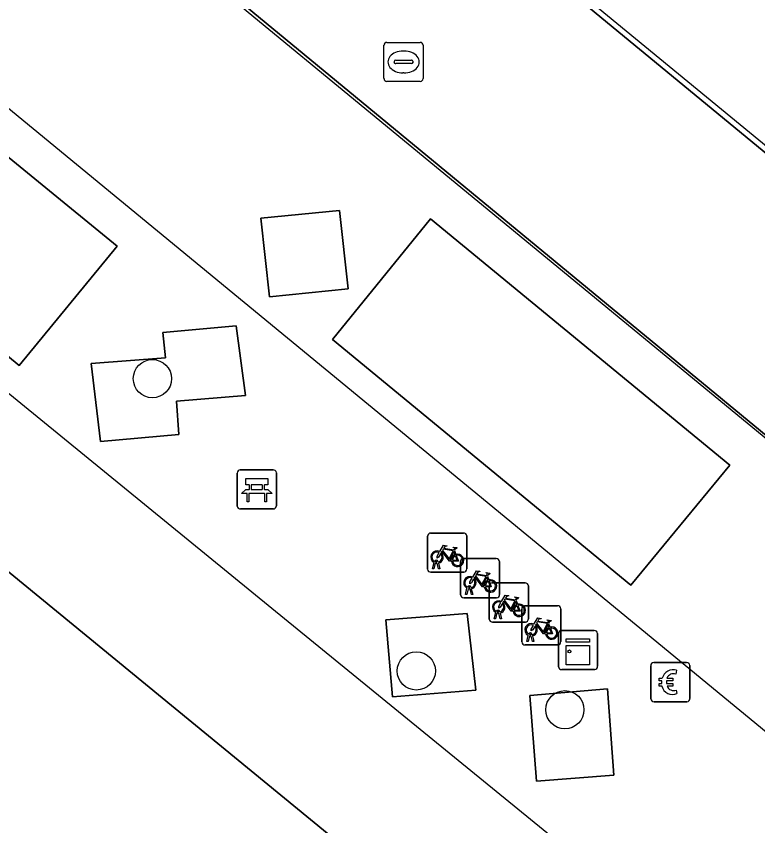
# Model space of a CAD drawing. Extents: x 161772 to 163126, y 383092 to 383917.
# Drawn here: x 162025.03 to 162044.01, y 383205.27 to 383225.98 of the extents above; entities that cross this region are included whole.
import ezdxf

# ---------------------------------------------------------------- set-up
doc = ezdxf.new("R2010")
doc.units = 0
for name, color, linetype in [('IMGEO_Bank', 7, 'Continuous'), ('IMGEO_Betaalautomaat', 7, 'Continuous'), ('IMGEO_Boom', 7, 'Continuous'), ('IMGEO_Erf', 7, 'Continuous'), ('IMGEO_Fietsenrek', 7, 'Continuous'), ('IMGEO_Groenvoorziening', 7, 'Continuous'), ('IMGEO_Kast', 7, 'Continuous'), ('IMGEO_Lijnafwatering', 7, 'Continuous'), ('IMGEO_Pand', 7, 'Continuous'), ('IMGEO_Parkeervlak_gesloten', 7, 'Continuous'), ('IMGEO_Rijbaan_lokaal_open', 7, 'Continuous'), ('IMGEO_Rioolput', 7, 'Continuous')]:
    doc.layers.add(name, color=color, linetype=linetype)

msp = doc.modelspace()

# ---------------------------------------------------------------- linework, layer by layer
at = {"layer": 'IMGEO_Bank'}
for p, q in [((162030.687, 383213.448), (162030.687, 383214.289)), ((162030.687, 383214.289), (162030.687, 383213.448)), ((162030.762, 383214.373), (162031.603, 383214.373)), ((162031.603, 383214.373), (162030.762, 383214.373)), ((162031.687, 383214.298), (162031.687, 383213.457)), ((162031.687, 383213.457), (162031.687, 383214.298)), ((162030.996, 383213.879), (162030.996, 383213.985)), ((162031.04, 383213.985), (162031.04, 383213.879)), ((162031.328, 383213.991), (162031.046, 383213.991)), ((162031.046, 383213.873), (162031.328, 383213.873)), ((162031.334, 383213.879), (162031.334, 383213.985)), ((162031.378, 383213.985), (162031.378, 383213.879)), ((162031.384, 383213.771), (162030.991, 383213.771)), ((162031.612, 383213.373), (162030.771, 383213.373)), ((162030.771, 383213.373), (162031.612, 383213.373))]:
    msp.add_line(p, q, dxfattribs=at)
for points in [[(162030.99, 383213.991), (162030.904, 383213.991), (162030.904, 383214.152), (162031.467, 383214.152), (162031.467, 383213.991), (162031.384, 383213.991)], [(162030.934, 383213.771), (162030.792, 383213.771), (162030.904, 383213.873), (162030.99, 383213.873)], [(162031.384, 383213.873), (162031.467, 383213.873), (162031.579, 383213.771), (162031.44, 383213.771)], [(162030.984, 383213.764), (162030.984, 383213.557), (162030.941, 383213.557), (162030.941, 383213.764)], [(162031.434, 383213.764), (162031.434, 383213.557), (162031.39, 383213.557), (162031.39, 383213.764)]]:
    msp.add_lwpolyline(points, dxfattribs=at)
for centre, radius, start, end in [((162030.765, 383214.295), 0.0779, 92.4484, 184.2845), ((162030.765, 383214.295), 0.0779, 92.4484, 184.2845), ((162031.609, 383214.295), 0.0779, 2.4484, 94.2845), ((162031.609, 383214.295), 0.0779, 2.4484, 94.2845), ((162030.989, 383213.984), 0.00671, 2.8957, 87.1043), ((162030.989, 383213.88), 0.00671, 272.8957, 357.1043), ((162031.046, 383213.984), 0.00671, 92.8957, 177.1043), ((162031.046, 383213.88), 0.00671, 182.8957, 267.1043), ((162031.328, 383213.984), 0.00671, 2.8957, 87.1043), ((162031.328, 383213.88), 0.00671, 272.8957, 357.1043), ((162031.385, 383213.984), 0.00671, 92.8957, 177.1043), ((162031.385, 383213.88), 0.00671, 182.8957, 267.1043), ((162030.934, 383213.764), 0.00671, 2.8957, 87.1043), ((162030.991, 383213.764), 0.00671, 92.8957, 177.1043), ((162031.383, 383213.764), 0.00671, 2.8957, 87.1043), ((162031.44, 383213.764), 0.00671, 92.8957, 177.1043), ((162030.765, 383213.451), 0.0779, 182.4484, 274.2845), ((162030.765, 383213.451), 0.0779, 182.4484, 274.2845), ((162031.609, 383213.451), 0.0779, 272.4484, 4.2845), ((162031.609, 383213.451), 0.0779, 272.4484, 4.2845)]:
    msp.add_arc(centre, radius, start, end, dxfattribs=at)
at = {"layer": 'IMGEO_Betaalautomaat'}
for p, q in [((162041.266, 383208.52), (162041.266, 383209.361)), ((162041.266, 383209.361), (162041.266, 383208.52)), ((162041.341, 383209.444), (162042.182, 383209.444)), ((162042.182, 383209.444), (162041.341, 383209.444)), ((162041.928, 383209.249), (162041.911, 383209.149)), ((162042.265, 383209.37), (162042.265, 383208.529)), ((162042.265, 383208.529), (162042.265, 383209.37)), ((162041.549, 383208.908), (162041.549, 383208.976)), ((162041.67, 383208.976), (162041.67, 383208.908)), ((162041.915, 383208.743), (162041.937, 383208.656)), ((162042.191, 383208.445), (162041.35, 383208.445)), ((162041.35, 383208.445), (162042.191, 383208.445))]:
    msp.add_line(p, q, dxfattribs=at)
for points in [[(162041.549, 383208.976), (162041.48, 383208.976), (162041.48, 383209.045), (162041.559, 383209.045)], [(162041.681, 383209.045), (162041.828, 383209.045), (162041.828, 383208.976), (162041.67, 383208.976)], [(162041.554, 383208.839), (162041.48, 383208.839), (162041.48, 383208.908), (162041.549, 383208.908)], [(162041.67, 383208.908), (162041.828, 383208.908), (162041.828, 383208.839), (162041.684, 383208.839)]]:
    msp.add_lwpolyline(points, dxfattribs=at)
for centre, radius, start, end in [((162041.344, 383209.367), 0.0779, 92.4484, 184.2845), ((162041.344, 383209.367), 0.0779, 92.4484, 184.2845), ((162041.842, 383208.969), 0.293, 73.014, 165.0139), ((162042.188, 383209.367), 0.0779, 2.4484, 94.2845), ((162042.188, 383209.367), 0.0779, 2.4484, 94.2845), ((162041.848, 383208.982), 0.179, 69.3236, 159.5683), ((162041.815, 383208.894), 0.267, 191.8096, 297.0389), ((162041.848, 383208.909), 0.179, 202.7625, 291.8693), ((162041.344, 383208.523), 0.0779, 182.4484, 274.2845), ((162041.344, 383208.523), 0.0779, 182.4484, 274.2845), ((162042.188, 383208.523), 0.0779, 272.4484, 4.2845), ((162042.188, 383208.523), 0.0779, 272.4484, 4.2845)]:
    msp.add_arc(centre, radius, start, end, dxfattribs=at)
at = {"layer": 'IMGEO_Boom'}
for centre in [(162028.516, 383216.706), (162035.268, 383209.232), (162039.069, 383208.238)]:
    msp.add_circle(centre, 0.489, dxfattribs=at)
at = {"layer": 'IMGEO_Erf'}
msp.add_lwpolyline([(162022.469, 383240.368), (162068.652, 383202.355)], dxfattribs=at)
at = {"layer": 'IMGEO_Fietsenrek'}
for p, q in [((162035.557, 383211.833), (162035.557, 383212.674)), ((162035.557, 383212.674), (162035.557, 383211.833)), ((162035.632, 383212.758), (162036.473, 383212.758)), ((162036.473, 383212.758), (162035.632, 383212.758)), ((162036.557, 383212.683), (162036.557, 383211.842)), ((162036.557, 383211.842), (162036.557, 383212.683)), ((162036.244, 383212.307), (162036.28, 383212.212)), ((162035.684, 383211.842), (162035.723, 383212.002)), ((162035.753, 383211.99), (162035.718, 383211.842)), ((162035.795, 383212.014), (162035.794, 383212.018)), ((162035.836, 383211.842), (162035.802, 383211.984)), ((162035.826, 383212.025), (162035.827, 383212.018)), ((162035.834, 383211.988), (162035.869, 383211.842)), ((162036.398, 383211.178), (162036.398, 383212.019)), ((162036.398, 383212.019), (162036.398, 383211.178)), ((162036.473, 383212.103), (162037.314, 383212.103)), ((162037.314, 383212.103), (162036.473, 383212.103)), ((162037.398, 383212.028), (162037.398, 383211.187)), ((162037.398, 383211.187), (162037.398, 383212.028)), ((162036.482, 383211.758), (162035.641, 383211.758)), ((162035.641, 383211.758), (162036.482, 383211.758)), ((162035.718, 383211.842), (162035.684, 383211.842)), ((162035.869, 383211.842), (162035.836, 383211.842)), ((162037.085, 383211.652), (162037.121, 383211.557)), ((162036.525, 383211.187), (162036.564, 383211.347)), ((162036.594, 383211.335), (162036.559, 383211.187)), ((162036.636, 383211.359), (162036.635, 383211.363)), ((162036.677, 383211.187), (162036.643, 383211.329)), ((162036.667, 383211.37), (162036.668, 383211.363)), ((162036.675, 383211.333), (162036.71, 383211.187)), ((162037.135, 383210.556), (162037.135, 383211.397)), ((162037.135, 383211.397), (162037.135, 383210.556)), ((162037.21, 383211.481), (162038.051, 383211.481)), ((162038.051, 383211.481), (162037.21, 383211.481)), ((162038.135, 383211.406), (162038.135, 383210.565)), ((162038.135, 383210.565), (162038.135, 383211.406)), ((162036.559, 383211.187), (162036.525, 383211.187)), ((162036.71, 383211.187), (162036.677, 383211.187)), ((162037.323, 383211.103), (162036.482, 383211.103)), ((162036.482, 383211.103), (162037.323, 383211.103)), ((162037.822, 383211.03), (162037.858, 383210.935)), ((162037.262, 383210.565), (162037.301, 383210.725)), ((162037.331, 383210.713), (162037.296, 383210.565)), ((162037.373, 383210.737), (162037.372, 383210.741)), ((162037.414, 383210.565), (162037.38, 383210.707)), ((162037.404, 383210.748), (162037.405, 383210.741)), ((162037.412, 383210.711), (162037.447, 383210.565)), ((162037.965, 383209.972), (162037.965, 383210.813)), ((162037.965, 383210.813), (162037.965, 383209.972)), ((162038.04, 383210.897), (162038.881, 383210.897)), ((162038.881, 383210.897), (162038.04, 383210.897)), ((162038.965, 383210.822), (162038.965, 383209.981)), ((162038.965, 383209.981), (162038.965, 383210.822)), ((162037.296, 383210.565), (162037.262, 383210.565)), ((162037.447, 383210.565), (162037.414, 383210.565)), ((162038.06, 383210.481), (162037.219, 383210.481)), ((162037.219, 383210.481), (162038.06, 383210.481)), ((162038.652, 383210.446), (162038.688, 383210.351)), ((162038.092, 383209.981), (162038.131, 383210.141)), ((162038.161, 383210.129), (162038.126, 383209.981)), ((162038.203, 383210.153), (162038.202, 383210.157)), ((162038.244, 383209.981), (162038.21, 383210.123)), ((162038.234, 383210.164), (162038.235, 383210.157)), ((162038.242, 383210.127), (162038.277, 383209.981)), ((162038.89, 383209.897), (162038.049, 383209.897)), ((162038.049, 383209.897), (162038.89, 383209.897)), ((162038.126, 383209.981), (162038.092, 383209.981)), ((162038.277, 383209.981), (162038.244, 383209.981))]:
    msp.add_line(p, q, dxfattribs=at)
for points in [[(162035.87, 383212.284), (162035.965, 383212.448), (162036.051, 383212.434), (162036.053, 383212.425), (162035.997, 383212.414), (162035.97, 383212.369), (162036.226, 383212.328)], [(162036.226, 383212.328), (162036.251, 383212.377), (162036.245, 383212.381), (162036.222, 383212.385), (162036.21, 383212.392), (162036.209, 383212.395), (162036.211, 383212.4), (162036.306, 383212.385), (162036.308, 383212.375), (162036.298, 383212.362), (162036.286, 383212.356), (162036.272, 383212.362), (162036.244, 383212.307)], [(162035.891, 383212.232), (162035.839, 383212.142), (162035.799, 383212.117), (162035.8, 383212.164), (162035.855, 383212.258)], [(162036.166, 383212.04), (162036.116, 383212.04), (162035.925, 383212.291), (162035.906, 383212.259)], [(162036.213, 383212.303), (162035.956, 383212.344), (162035.939, 383212.315), (162036.106, 383212.095), (162036.213, 383212.303)], [(162036.261, 383212.205), (162036.231, 383212.282), (162036.122, 383212.064), (162036.165, 383212.064)], [(162036.195, 383212.064), (162036.315, 383212.063), (162036.271, 383212.177)], [(162036.291, 383212.184), (162036.346, 383212.039), (162036.196, 383212.039)], [(162036.711, 383211.629), (162036.806, 383211.793), (162036.892, 383211.779), (162036.894, 383211.77), (162036.838, 383211.759), (162036.811, 383211.714), (162037.067, 383211.673)], [(162037.067, 383211.673), (162037.092, 383211.722), (162037.086, 383211.726), (162037.063, 383211.73), (162037.051, 383211.737), (162037.05, 383211.74), (162037.052, 383211.745), (162037.147, 383211.73), (162037.149, 383211.72), (162037.139, 383211.707), (162037.127, 383211.701), (162037.113, 383211.707), (162037.085, 383211.652)], [(162036.732, 383211.577), (162036.68, 383211.487), (162036.64, 383211.462), (162036.641, 383211.509), (162036.696, 383211.603)], [(162037.007, 383211.385), (162036.957, 383211.385), (162036.766, 383211.636), (162036.747, 383211.604)], [(162037.054, 383211.648), (162036.797, 383211.689), (162036.78, 383211.66), (162036.947, 383211.44), (162037.054, 383211.648)], [(162037.102, 383211.55), (162037.072, 383211.627), (162036.963, 383211.409), (162037.006, 383211.409)], [(162037.036, 383211.409), (162037.156, 383211.408), (162037.112, 383211.522)], [(162037.132, 383211.529), (162037.187, 383211.384), (162037.037, 383211.384)], [(162037.448, 383211.007), (162037.543, 383211.171), (162037.629, 383211.157), (162037.631, 383211.148), (162037.575, 383211.137), (162037.548, 383211.092), (162037.804, 383211.051)], [(162037.804, 383211.051), (162037.829, 383211.1), (162037.823, 383211.104), (162037.8, 383211.108), (162037.788, 383211.115), (162037.787, 383211.118), (162037.789, 383211.123), (162037.884, 383211.108), (162037.886, 383211.098), (162037.876, 383211.085), (162037.864, 383211.079), (162037.85, 383211.085), (162037.822, 383211.03)], [(162037.469, 383210.955), (162037.417, 383210.865), (162037.377, 383210.84), (162037.378, 383210.887), (162037.433, 383210.981)], [(162037.744, 383210.763), (162037.694, 383210.763), (162037.503, 383211.014), (162037.484, 383210.982)], [(162037.791, 383211.026), (162037.534, 383211.067), (162037.517, 383211.038), (162037.684, 383210.818), (162037.791, 383211.026)], [(162037.839, 383210.928), (162037.809, 383211.005), (162037.7, 383210.787), (162037.743, 383210.787)], [(162037.773, 383210.787), (162037.893, 383210.786), (162037.849, 383210.9)], [(162037.869, 383210.907), (162037.924, 383210.762), (162037.774, 383210.762)], [(162038.278, 383210.423), (162038.373, 383210.587), (162038.459, 383210.573), (162038.461, 383210.564), (162038.405, 383210.553), (162038.378, 383210.508), (162038.634, 383210.467)], [(162038.634, 383210.467), (162038.659, 383210.516), (162038.653, 383210.52), (162038.63, 383210.524), (162038.618, 383210.531), (162038.617, 383210.534), (162038.619, 383210.539), (162038.714, 383210.524), (162038.716, 383210.514), (162038.706, 383210.501), (162038.694, 383210.495), (162038.68, 383210.501), (162038.652, 383210.446)], [(162038.299, 383210.371), (162038.247, 383210.281), (162038.207, 383210.256), (162038.208, 383210.303), (162038.263, 383210.397)], [(162038.574, 383210.179), (162038.524, 383210.179), (162038.333, 383210.43), (162038.314, 383210.398)], [(162038.621, 383210.442), (162038.364, 383210.483), (162038.347, 383210.454), (162038.514, 383210.234), (162038.621, 383210.442)], [(162038.669, 383210.344), (162038.639, 383210.421), (162038.53, 383210.203), (162038.573, 383210.203)], [(162038.603, 383210.203), (162038.723, 383210.202), (162038.679, 383210.316)], [(162038.699, 383210.323), (162038.754, 383210.178), (162038.604, 383210.178)]]:
    msp.add_lwpolyline(points, dxfattribs=at)
for centre, radius, start, end in [((162035.635, 383212.68), 0.0779, 92.4484, 184.2845), ((162035.635, 383212.68), 0.0779, 92.4484, 184.2845), ((162036.479, 383212.68), 0.0779, 2.4484, 94.2845), ((162036.479, 383212.68), 0.0779, 2.4484, 94.2845), ((162035.797, 383212.143), 0.159, 62.6766, 242.1369), ((162035.797, 383212.143), 0.129, 63.3192, 238.903), ((162035.797, 383212.143), 0.129, 283.6043, 43.4302), ((162035.797, 383212.143), 0.159, 283.5766, 46.6042), ((162036.324, 383212.059), 0.159, 113.3408, 178.3217), ((162036.324, 383212.059), 0.159, 187.0065, 105.7708), ((162036.324, 383212.059), 0.129, 113.923, 177.9556), ((162036.324, 383212.059), 0.129, 188.6715, 104.5883), ((162035.777, 383212.014), 0.0499, 12.8025, 158.6934), ((162035.797, 383212.143), 0.159, 253.9967, 271.7867), ((162035.777, 383212.014), 0.0174, 12.8025, 163.4502), ((162035.797, 383212.143), 0.129, 253.415, 269.0204), ((162036.476, 383212.025), 0.0779, 92.4484, 184.2845), ((162036.476, 383212.025), 0.0779, 92.4484, 184.2845), ((162037.32, 383212.025), 0.0779, 2.4484, 94.2845), ((162037.32, 383212.025), 0.0779, 2.4484, 94.2845), ((162035.635, 383211.836), 0.0779, 182.4484, 274.2845), ((162035.635, 383211.836), 0.0779, 182.4484, 274.2845), ((162036.479, 383211.836), 0.0779, 272.4484, 4.2845), ((162036.479, 383211.836), 0.0779, 272.4484, 4.2845), ((162036.638, 383211.488), 0.159, 62.6766, 242.1369), ((162036.638, 383211.488), 0.129, 63.3192, 238.903), ((162036.638, 383211.488), 0.129, 283.6043, 43.4302), ((162036.638, 383211.488), 0.159, 283.5766, 46.6042), ((162037.165, 383211.404), 0.159, 113.3408, 178.3217), ((162037.165, 383211.404), 0.159, 187.0065, 105.7708), ((162037.165, 383211.404), 0.129, 113.923, 177.9556), ((162037.165, 383211.404), 0.129, 188.6715, 104.5883), ((162036.618, 383211.359), 0.0499, 12.8025, 158.6934), ((162036.638, 383211.488), 0.159, 253.9967, 271.7867), ((162036.618, 383211.359), 0.0174, 12.8025, 163.4502), ((162036.638, 383211.488), 0.129, 253.415, 269.0204), ((162037.213, 383211.403), 0.0779, 92.4484, 184.2845), ((162037.213, 383211.403), 0.0779, 92.4484, 184.2845), ((162038.057, 383211.403), 0.0779, 2.4484, 94.2845), ((162038.057, 383211.403), 0.0779, 2.4484, 94.2845), ((162036.476, 383211.181), 0.0779, 182.4484, 274.2845), ((162036.476, 383211.181), 0.0779, 182.4484, 274.2845), ((162037.32, 383211.181), 0.0779, 272.4484, 4.2845), ((162037.32, 383211.181), 0.0779, 272.4484, 4.2845), ((162037.375, 383210.866), 0.159, 62.6766, 242.1369), ((162037.375, 383210.866), 0.129, 63.3192, 238.903), ((162037.375, 383210.866), 0.129, 283.6043, 43.4302), ((162037.375, 383210.866), 0.159, 283.5766, 46.6042), ((162037.902, 383210.782), 0.159, 113.3408, 178.3217), ((162037.902, 383210.782), 0.159, 187.0065, 105.7708), ((162037.902, 383210.782), 0.129, 113.923, 177.9556), ((162037.902, 383210.782), 0.129, 188.6715, 104.5883), ((162037.355, 383210.737), 0.0499, 12.8025, 158.6934), ((162037.375, 383210.866), 0.159, 253.9967, 271.7867), ((162037.355, 383210.737), 0.0174, 12.8025, 163.4502), ((162037.375, 383210.866), 0.129, 253.415, 269.0204), ((162038.043, 383210.819), 0.0779, 92.4484, 184.2845), ((162038.043, 383210.819), 0.0779, 92.4484, 184.2845), ((162038.887, 383210.819), 0.0779, 2.4484, 94.2845), ((162038.887, 383210.819), 0.0779, 2.4484, 94.2845), ((162037.213, 383210.559), 0.0779, 182.4484, 274.2845), ((162037.213, 383210.559), 0.0779, 182.4484, 274.2845), ((162038.057, 383210.559), 0.0779, 272.4484, 4.2845), ((162038.057, 383210.559), 0.0779, 272.4484, 4.2845), ((162038.205, 383210.282), 0.159, 62.6766, 242.1369), ((162038.205, 383210.282), 0.129, 63.3192, 238.903), ((162038.205, 383210.282), 0.129, 283.6043, 43.4302), ((162038.205, 383210.282), 0.159, 283.5766, 46.6042), ((162038.732, 383210.198), 0.159, 113.3408, 178.3217), ((162038.732, 383210.198), 0.159, 187.0065, 105.7708), ((162038.732, 383210.198), 0.129, 113.923, 177.9556), ((162038.732, 383210.198), 0.129, 188.6715, 104.5883), ((162038.185, 383210.153), 0.0499, 12.8025, 158.6934), ((162038.205, 383210.282), 0.159, 253.9967, 271.7867), ((162038.185, 383210.153), 0.0174, 12.8025, 163.4502), ((162038.205, 383210.282), 0.129, 253.415, 269.0204), ((162038.043, 383209.975), 0.0779, 182.4484, 274.2845), ((162038.043, 383209.975), 0.0779, 182.4484, 274.2845), ((162038.887, 383209.975), 0.0779, 272.4484, 4.2845), ((162038.887, 383209.975), 0.0779, 272.4484, 4.2845)]:
    msp.add_arc(centre, radius, start, end, dxfattribs=at)
at = {"layer": 'IMGEO_Groenvoorziening'}
for points in [[(162033.522, 383219.002), (162033.305, 383221.007), (162031.294, 383220.811), (162031.511, 383218.801)], [(162030.66, 383218.055), (162028.786, 383217.889), (162028.852, 383217.235), (162026.947, 383217.09), (162027.185, 383215.101), (162029.194, 383215.276), (162029.129, 383216.126), (162030.894, 383216.271)], [(162036.565, 383210.697), (162034.484, 383210.541), (162034.656, 383208.568), (162036.788, 383208.738)], [(162038.175, 383208.603), (162038.343, 383206.411), (162040.323, 383206.568), (162040.16, 383208.772)]]:
    msp.add_lwpolyline(points, close=True, dxfattribs=at)
at = {"layer": 'IMGEO_Kast'}
for p, q in [((162038.906, 383209.34), (162038.906, 383210.181)), ((162038.906, 383210.181), (162038.906, 383209.34)), ((162038.981, 383210.265), (162039.822, 383210.265)), ((162039.822, 383210.265), (162038.981, 383210.265)), ((162039.906, 383210.19), (162039.906, 383209.349)), ((162039.906, 383209.349), (162039.906, 383210.19)), ((162039.831, 383209.265), (162038.99, 383209.265)), ((162038.99, 383209.265), (162039.831, 383209.265))]:
    msp.add_line(p, q, dxfattribs=at)
for points in [[(162039.101, 383210.055), (162039.701, 383210.055), (162039.701, 383209.97), (162039.101, 383209.97), (162039.101, 383210.055)], [(162039.101, 383209.88), (162039.701, 383209.88), (162039.701, 383209.391), (162039.101, 383209.391), (162039.101, 383209.88)]]:
    msp.add_lwpolyline(points, dxfattribs=at)
msp.add_circle((162039.185, 383209.729), 0.0377, dxfattribs=at)
for centre, start, end in [((162038.984, 383210.187), 92.4484, 184.2845), ((162038.984, 383210.187), 92.4484, 184.2845), ((162039.828, 383210.187), 2.4484, 94.2845), ((162039.828, 383210.187), 2.4484, 94.2845), ((162038.984, 383209.343), 182.4484, 274.2845), ((162038.984, 383209.343), 182.4484, 274.2845), ((162039.828, 383209.343), 272.4484, 4.2845), ((162039.828, 383209.343), 272.4484, 4.2845)]:
    msp.add_arc(centre, 0.0779, start, end, dxfattribs=at)
at = {"layer": 'IMGEO_Lijnafwatering'}
for points in [[(162025.331, 383230.723), (162039.447, 383219.105)], [(162019.092, 383228.343), (162034.042, 383216.044)], [(162038.819, 383227.104), (162055.076, 383213.739)], [(162031.573, 383210.827), (162017.089, 383222.64)], [(162039.447, 383219.105), (162053.562, 383207.486)], [(162034.042, 383216.044), (162048.991, 383203.744)], [(162046.05, 383199.006), (162039.485, 383204.373), (162031.573, 383210.827)]]:
    msp.add_lwpolyline(points, dxfattribs=at)
at = {"layer": 'IMGEO_Pand'}
msp.add_lwpolyline([(161995.826, 383196.682), (161998.749, 383194.301), (162000.572, 383192.817), (162016.17, 383180.065), (162025.668, 383191.581), (162025.747, 383191.677), (162028.078, 383194.502), (162028.104, 383194.534), (162031.35, 383198.47), (162035.261, 383203.214), (161971.077, 383255.833)], dxfattribs=at)
at = {"layer": 'IMGEO_Parkeervlak_gesloten'}
for points in [[(162021.475, 383225.11), (162019.772, 383223.039), (162019.659, 383222.902), (162018.995, 383222.094), (162025.104, 383217.042), (162027.614, 383220.09)], [(162035.635, 383220.789), (162033.122, 383217.707), (162040.759, 383211.423), (162043.287, 383214.495)]]:
    msp.add_lwpolyline(points, close=True, dxfattribs=at)
at = {"layer": 'IMGEO_Rijbaan_lokaal_open'}
for points in [[(161982.816, 383272.991), (161980.385, 383274.991), (161956.7, 383294.535), (161953.358, 383290.171), (161965.539, 383280.118), (161976.98, 383270.676), (162068.256, 383195.442), (162072.024, 383199.58), (162068.652, 383202.355), (162022.469, 383240.368), (162022.186, 383240.601)], [(162017.348, 383222.663), (162017.11, 383224.851), (162020.013, 383225.115), (162020.17, 383223.642), (162019.772, 383223.039), (162021.475, 383225.11), (162027.614, 383220.09), (162025.104, 383217.042), (162018.995, 383222.094), (162019.659, 383222.902)], [(162033.522, 383219.002), (162031.511, 383218.801), (162031.294, 383220.811), (162033.305, 383221.007)], [(162033.122, 383217.707), (162035.635, 383220.789), (162043.287, 383214.495), (162040.759, 383211.423)], [(162029.129, 383216.126), (162029.194, 383215.276), (162027.185, 383215.101), (162026.947, 383217.09), (162028.852, 383217.235), (162028.786, 383217.889), (162030.66, 383218.055), (162030.894, 383216.271)], [(162034.656, 383208.568), (162034.484, 383210.541), (162036.565, 383210.697), (162036.788, 383208.738)], [(162038.343, 383206.411), (162038.175, 383208.603), (162040.16, 383208.772), (162040.323, 383206.568)]]:
    msp.add_lwpolyline(points, close=True, dxfattribs=at)
msp.add_lwpolyline([(162054.895, 383187.865), (162058.675, 383184.763), (162059.171, 383185.317), (162057.611, 383186.767), (162058.979, 383188.263), (162060.56, 383186.888), (162066.195, 383193.13), (162067.57, 383194.688), (162068.256, 383195.442), (161976.98, 383270.676), (161965.539, 383280.118), (161962.128, 383275.94), (161955.86, 383268.264), (161962.269, 383262.995), (161962.168, 383262.726), (161966.806, 383258.778), (161967.104, 383258.925), (161971.077, 383255.833), (162035.261, 383203.214), (162035.951, 383202.874)], dxfattribs=at)
at = {"layer": 'IMGEO_Rioolput'}
for p, q in [((162034.441, 383224.379), (162034.441, 383225.231)), ((162034.516, 383225.305), (162035.368, 383225.305)), ((162035.442, 383225.231), (162035.442, 383224.379)), ((162034.929, 383225.085), (162034.954, 383225.085)), ((162034.7, 383224.799), (162034.7, 383224.811)), ((162034.743, 383224.848), (162035.141, 383224.848)), ((162035.184, 383224.811), (162035.184, 383224.799)), ((162035.138, 383224.762), (162034.74, 383224.762)), ((162034.952, 383224.525), (162034.927, 383224.525)), ((162035.368, 383224.305), (162034.516, 383224.305))]:
    msp.add_line(p, q, dxfattribs=at)
for points in [[(162034.441, 383224.379), (162034.441, 383225.231)], [(162034.516, 383225.305), (162035.368, 383225.305)], [(162035.442, 383225.231), (162035.442, 383224.379)], [(162035.368, 383224.305), (162034.516, 383224.305)]]:
    msp.add_lwpolyline(points, dxfattribs=at)
for centre, radius, start, end in [((162034.518, 383225.229), 0.0765, 91.552, 178.448), ((162034.518, 383225.229), 0.0765, 91.552, 178.448), ((162035.366, 383225.229), 0.0765, 1.552, 88.448), ((162035.366, 383225.229), 0.0765, 1.552, 88.448), ((162034.74, 383224.808), 0.0403, 85.8775, 175.7526), ((162034.737, 383224.798), 0.0366, 178.938, 274.7102), ((162035.141, 383224.805), 0.043, 264.8664, 352.4533), ((162035.145, 383224.81), 0.0386, 1.7309, 96.639), ((162034.518, 383224.381), 0.0765, 181.552, 268.448), ((162034.518, 383224.381), 0.0765, 181.552, 268.448), ((162035.366, 383224.381), 0.0765, 271.552, 358.448), ((162035.366, 383224.381), 0.0765, 271.552, 358.448)]:
    msp.add_arc(centre, radius, start, end, dxfattribs=at)
for centre, major_axis, ratio, start_param, end_param in [((162034.928, 383224.805), (-0.387, 0.002), 0.722429, 4.712389, 7.853982), ((162034.953, 383224.805), (-0.39, 0.002), 0.717154, 1.570796, 4.712389)]:
    msp.add_ellipse(centre, major_axis=major_axis, ratio=ratio, start_param=start_param, end_param=end_param, dxfattribs=at)

doc.saveas('drawing.dxf')
